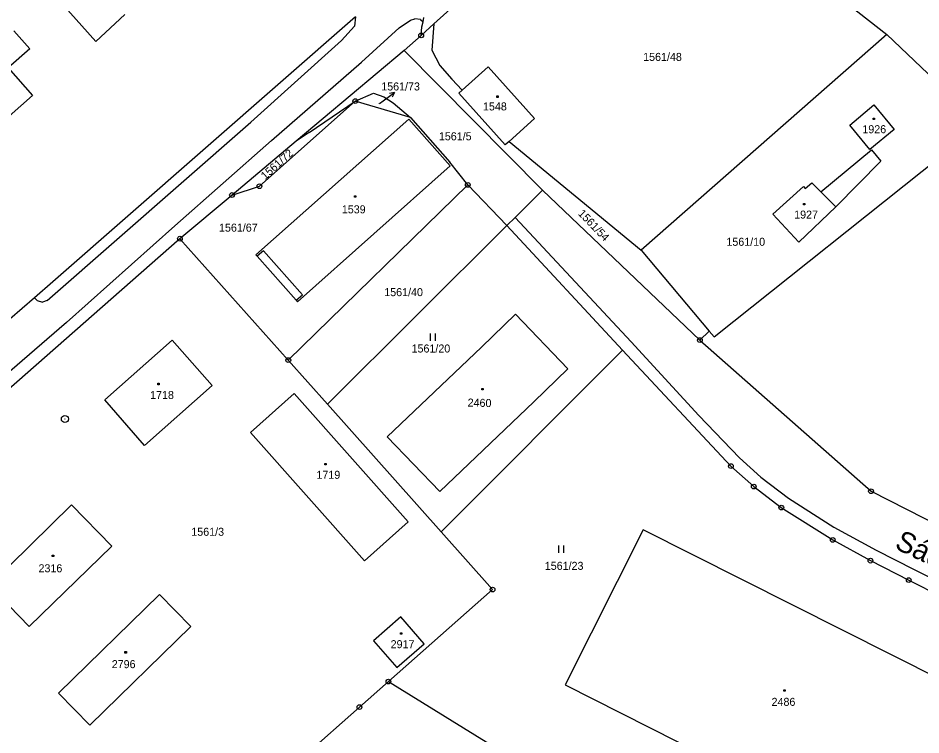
# Model space of a CAD drawing. Extents: x -795483 to -789093, y -1112258 to -1108741.
# Drawn here: x -793065.6 to -792873.8, y -1110577.6 to -1110425.4 of the extents above; entities that cross this region are included whole.
import ezdxf

# ---------------------------------------------------------------- set-up
doc = ezdxf.new("R2010")
doc.units = 0
for name, color, linetype in [('Komunikace', 7, 'Continuous'), ('Vrstva 1', 7, 'Continuous'), ('Vrstva 14', 7, 'Continuous'), ('Vrstva 15', 7, 'Continuous'), ('Vrstva 16', 7, 'Continuous'), ('Vrstva 2', 7, 'Continuous'), ('Vrstva 23', 7, 'Continuous'), ('Vrstva 25', 7, 'Continuous'), ('Vrstva 28', 7, 'Continuous'), ('Vrstva 39', 7, 'Continuous')]:
    doc.layers.add(name, color=color, linetype=linetype)

msp = doc.modelspace()

# ---------------------------------------------------------------- linework, layer by layer
at = {"layer": 'Komunikace'}
msp.add_line((-792988.78, -1110443.57), (-792988.02, -1110443.01), dxfattribs=at)
at = {"layer": 'Vrstva 1'}
for p, q in [((-792933.85, -1110387.52), (-792881.05, -1110428.9)), ((-792969.91, -1110420.05), (-792977.25, -1110426.67)), ((-793049.03, -1110430.42), (-793056.2, -1110422.4)), ((-792993.89, -1110425.17), (-793058.14, -1110481.4)), ((-793042.85, -1110424.71), (-793049.03, -1110430.42)), ((-792979.56, -1110426.21), (-792979.37, -1110425.29)), ((-792979.78, -1110427.28), (-792979.56, -1110426.21)), ((-792977.25, -1110426.67), (-792978.1, -1110427.44)), ((-792977.25, -1110426.67), (-792977.69, -1110432.26)), ((-793066.46, -1110428.18), (-793063.07, -1110431.99)), ((-792979.95, -1110429.11), (-792983.54, -1110432.35)), ((-792979.95, -1110429.11), (-792979.78, -1110427.28)), ((-792978.1, -1110427.44), (-792979.95, -1110429.11)), ((-792881.05, -1110428.9), (-792933.23, -1110474.73)), ((-792867.42, -1110441.92), (-792881.05, -1110428.9)), ((-793063.07, -1110431.99), (-793067.66, -1110436.01)), ((-792983.54, -1110432.35), (-793006.46, -1110451.54)), ((-792983.54, -1110432.35), (-792954.19, -1110461.95)), ((-792977.69, -1110432.26), (-792975.96, -1110435.52)), ((-793067.66, -1110436.01), (-793062.49, -1110441.85)), ((-792975.96, -1110435.52), (-792973.41, -1110438.41)), ((-792971.25, -1110440.75), (-792965.72, -1110435.79)), ((-792965.72, -1110435.79), (-792955.87, -1110446.78)), ((-792973.41, -1110438.41), (-792971.25, -1110440.75)), ((-793062.49, -1110441.85), (-793083.18, -1110460.12)), ((-792993.94, -1110443.06), (-792990.09, -1110441.38)), ((-792990.09, -1110441.38), (-792987.86, -1110442.15)), ((-792987.86, -1110442.15), (-792985.92, -1110443.44)), ((-792971.94, -1110441.37), (-792971.25, -1110440.75)), ((-792962.09, -1110452.35), (-792971.94, -1110441.37)), ((-792993.94, -1110443.06), (-793014.29, -1110461.12)), ((-793003.72, -1110449.69), (-792993.94, -1110443.06)), ((-792982.22, -1110446.57), (-792993.94, -1110443.06)), ((-792985.92, -1110443.44), (-792982.22, -1110446.57)), ((-792888.95, -1110448.16), (-792883.85, -1110443.87)), ((-792883.85, -1110443.87), (-792879.53, -1110449.06)), ((-792982.58, -1110446.89), (-793015.04, -1110475.68)), ((-792973.82, -1110456.78), (-792982.58, -1110446.89)), ((-792982.22, -1110446.57), (-792973.87, -1110455.99)), ((-792955.87, -1110446.78), (-792961.25, -1110451.6)), ((-792917.76, -1110493.09), (-792861.09, -1110447.98)), ((-792884.64, -1110453.36), (-792888.95, -1110448.16)), ((-793003.72, -1110449.69), (-793006.46, -1110451.54)), ((-792879.53, -1110449.06), (-792884.64, -1110453.36)), ((-793006.46, -1110451.54), (-793020.12, -1110462.99)), ((-792961.25, -1110451.6), (-792962.09, -1110452.35)), ((-792961.25, -1110451.6), (-792933.23, -1110474.73)), ((-792895.07, -1110462.33), (-792884.35, -1110453.42)), ((-792884.35, -1110453.42), (-792882.33, -1110455.78)), ((-792882.33, -1110455.78), (-792891.91, -1110465.5)), ((-793006.21, -1110485.64), (-792973.82, -1110456.78)), ((-792970.05, -1110460.84), (-792973.87, -1110455.99)), ((-793020.12, -1110462.99), (-793014.29, -1110461.12)), ((-793008.16, -1110498.04), (-792970.05, -1110460.84)), ((-792970.05, -1110460.84), (-792961.77, -1110469.49)), ((-792905.3, -1110467.08), (-792898.76, -1110461.17)), ((-792898.76, -1110461.17), (-792898.38, -1110461.61)), ((-792898.38, -1110461.61), (-792897, -1110460.39)), ((-792897, -1110460.39), (-792895.07, -1110462.33)), ((-793020.12, -1110462.99), (-793031.19, -1110472.26)), ((-792954.19, -1110461.95), (-792960, -1110467.73)), ((-792954.19, -1110461.95), (-792920.76, -1110493.8)), ((-792891.91, -1110465.5), (-792899.73, -1110472.97)), ((-792899.73, -1110472.97), (-792905.3, -1110467.08)), ((-792961.77, -1110469.49), (-792960, -1110467.73)), ((-792960, -1110467.73), (-792935.39, -1110494.14)), ((-792999.84, -1110507.36), (-792961.77, -1110469.49)), ((-792961.77, -1110469.49), (-792937.16, -1110495.91)), ((-793031.19, -1110472.26), (-793097.39, -1110530.49)), ((-793031.19, -1110472.26), (-793008.16, -1110498.04)), ((-792933.23, -1110474.73), (-792918.78, -1110491.87)), ((-793015.04, -1110475.68), (-793014.77, -1110475.98)), ((-793014.77, -1110475.98), (-793006.47, -1110485.34)), ((-793058.14, -1110481.4), (-793062.09, -1110484.82)), ((-793062.09, -1110484.82), (-793076.14, -1110496.98)), ((-793006.47, -1110485.34), (-793006.21, -1110485.64)), ((-792967.17, -1110495.32), (-792959.91, -1110488.31)), ((-792959.91, -1110488.31), (-792948.77, -1110499.9)), ((-792918.78, -1110491.87), (-792920.76, -1110493.8)), ((-792918.78, -1110491.87), (-792917.76, -1110493.09)), ((-793047.16, -1110506.46), (-793032.84, -1110493.82)), ((-793032.84, -1110493.82), (-793024.34, -1110503.43)), ((-792921.02, -1110509.82), (-792935.39, -1110494.14)), ((-792920.76, -1110493.8), (-792884.42, -1110525.86)), ((-792967.17, -1110495.32), (-792987.14, -1110514.35)), ((-792937.16, -1110495.91), (-792975.72, -1110534.45)), ((-792937.16, -1110495.91), (-792914.17, -1110520.54)), ((-792999.84, -1110507.36), (-793008.16, -1110498.04)), ((-792948.77, -1110499.9), (-792956.02, -1110506.89)), ((-793024.34, -1110503.43), (-793038.7, -1110516.13)), ((-793016.18, -1110513.38), (-793006.92, -1110505.09)), ((-793006.92, -1110505.09), (-792982.7, -1110532.38)), ((-793038.7, -1110516.13), (-793047.16, -1110506.46)), ((-792999.84, -1110507.36), (-792975.72, -1110534.45)), ((-792975.99, -1110525.92), (-792956.02, -1110506.89)), ((-792921.02, -1110509.82), (-792912.37, -1110518.81)), ((-792991.98, -1110540.62), (-793016.18, -1110513.38)), ((-792987.14, -1110514.35), (-792975.99, -1110525.92)), ((-792912.37, -1110518.81), (-792907.8, -1110522.9)), ((-792914.17, -1110520.54), (-792909.31, -1110524.88)), ((-792907.8, -1110522.9), (-792901.96, -1110527.36)), ((-792909.31, -1110524.88), (-792903.47, -1110529.34)), ((-792884.42, -1110525.86), (-792840.87, -1110547.97)), ((-792901.96, -1110527.36), (-792892.32, -1110533.49)), ((-792903.47, -1110529.34), (-792892.56, -1110536.21)), ((-792982.7, -1110532.38), (-792991.98, -1110540.62)), ((-792964.78, -1110546.74), (-792975.72, -1110534.45)), ((-792932.83, -1110534.03), (-792949.38, -1110566.97)), ((-792852.37, -1110574.57), (-792932.83, -1110534.03)), ((-792892.32, -1110533.49), (-792883.34, -1110538.41)), ((-792892.56, -1110536.21), (-792884.54, -1110540.6)), ((-792883.34, -1110538.41), (-792875.29, -1110542.49)), ((-792884.54, -1110540.6), (-792876.41, -1110544.72)), ((-792875.29, -1110542.49), (-792846.62, -1110556.93)), ((-792876.41, -1110544.72), (-792838.46, -1110563.85)), ((-793056.95, -1110568.74), (-793035.51, -1110547.76)), ((-793035.51, -1110547.76), (-793028.89, -1110554.55)), ((-792964.78, -1110546.74), (-792986.91, -1110566.27)), ((-792984.25, -1110552.56), (-792990.07, -1110557.64)), ((-792979.3, -1110558.23), (-792984.25, -1110552.56)), ((-793050.29, -1110575.54), (-793028.89, -1110554.55)), ((-792990.07, -1110557.64), (-792985.11, -1110563.29)), ((-792985.11, -1110563.29), (-792979.3, -1110558.23)), ((-792986.91, -1110566.27), (-792993.06, -1110571.69)), ((-792986.91, -1110566.27), (-792874.48, -1110635.31)), ((-792949.38, -1110566.97), (-792868.89, -1110607.49)), ((-793056.95, -1110568.74), (-793050.29, -1110575.54)), ((-793039.37, -1110612.55), (-792993.06, -1110571.69))]:
    msp.add_line(p, q, dxfattribs=at)
msp.add_lwpolyline([(-793071.7, -1110545.86), (-793063.16, -1110554.59), (-793045.67, -1110537.5), (-793054.24, -1110528.75), (-793071.7, -1110545.86)], dxfattribs=at)
at = {"layer": 'Vrstva 16'}
for p, q in [((-792988.02, -1110443.01), (-792985.6, -1110441.24)), ((-792985.6, -1110441.24), (-792986.7, -1110441.43)), ((-792985.6, -1110441.24), (-792986.11, -1110442.24))]:
    msp.add_line(p, q, dxfattribs=at)
at = {"layer": 'Vrstva 2'}
for p, q in [((-792993.89, -1110425.17), (-792994.08, -1110427.17)), ((-792994.08, -1110427.17), (-792996.86, -1110430.2)), ((-792984.62, -1110427.54), (-792982.24, -1110425.88)), ((-792982.24, -1110425.88), (-792981.27, -1110425.58)), ((-792980.1, -1110425.76), (-792981.27, -1110425.58)), ((-792980.1, -1110425.76), (-792979.56, -1110426.21)), ((-792992.62, -1110434.78), (-792984.62, -1110427.54)), ((-792996.86, -1110430.2), (-793016.09, -1110447.55)), ((-793011.76, -1110451.42), (-792992.62, -1110434.78)), ((-793059.34, -1110485.37), (-793016.09, -1110447.55)), ((-793011.76, -1110451.42), (-793032.23, -1110469.54)), ((-792895.07, -1110462.33), (-792891.91, -1110465.5)), ((-793032.23, -1110469.54), (-793055.29, -1110490.03)), ((-793013.46, -1110474.82), (-793014.77, -1110475.98)), ((-793005.16, -1110484.18), (-793013.46, -1110474.82)), ((-793006.47, -1110485.34), (-793005.16, -1110484.18)), ((-793062.09, -1110484.82), (-793061.5, -1110485.4)), ((-793061.5, -1110485.4), (-793060.37, -1110485.74)), ((-793059.34, -1110485.37), (-793060.37, -1110485.74)), ((-793055.29, -1110490.03), (-793079.17, -1110510.69))]:
    msp.add_line(p, q, dxfattribs=at)
at = {"layer": 'Vrstva 23'}
for p, q in [((-792977.95, -1110493.92), (-792977.95, -1110492.42)), ((-792976.95, -1110492.42), (-792976.95, -1110493.92)), ((-792950.72, -1110538.91), (-792950.72, -1110537.41)), ((-792949.72, -1110537.41), (-792949.72, -1110538.91))]:
    msp.add_line(p, q, dxfattribs=at)
at = {"layer": 'Vrstva 25'}
for p, q in [((-792963.88, -1110441.96), (-792963.58, -1110441.96)), ((-792963.88, -1110442.26), (-792963.88, -1110441.96)), ((-792963.58, -1110442.26), (-792963.88, -1110442.26)), ((-792963.58, -1110441.96), (-792963.58, -1110442.26)), ((-792883.99, -1110446.69), (-792883.69, -1110446.69)), ((-792883.99, -1110446.99), (-792883.99, -1110446.69)), ((-792883.69, -1110446.99), (-792883.99, -1110446.99)), ((-792883.69, -1110446.69), (-792883.69, -1110446.99)), ((-792994.13, -1110463.16), (-792993.83, -1110463.16)), ((-792994.13, -1110463.46), (-792994.13, -1110463.16)), ((-792993.83, -1110463.46), (-792994.13, -1110463.46)), ((-792993.83, -1110463.16), (-792993.83, -1110463.46)), ((-792898.78, -1110464.81), (-792898.48, -1110464.81)), ((-792898.78, -1110465.11), (-792898.78, -1110464.81)), ((-792898.48, -1110465.11), (-792898.78, -1110465.11)), ((-792898.48, -1110464.81), (-792898.48, -1110465.11)), ((-793035.87, -1110502.95), (-793035.57, -1110502.95)), ((-793035.87, -1110503.25), (-793035.87, -1110502.95)), ((-793035.57, -1110503.25), (-793035.87, -1110503.25)), ((-793035.57, -1110502.95), (-793035.57, -1110503.25)), ((-792967.09, -1110504.04), (-792966.79, -1110504.04)), ((-792967.09, -1110504.34), (-792967.09, -1110504.04)), ((-792966.79, -1110504.34), (-792967.09, -1110504.34)), ((-792966.79, -1110504.04), (-792966.79, -1110504.34)), ((-793000.39, -1110519.96), (-793000.09, -1110519.96)), ((-793000.39, -1110520.26), (-793000.39, -1110519.96)), ((-793000.09, -1110520.26), (-793000.39, -1110520.26)), ((-793000.09, -1110519.96), (-793000.09, -1110520.26)), ((-793058.29, -1110539.42), (-793057.99, -1110539.42)), ((-793058.29, -1110539.72), (-793058.29, -1110539.42)), ((-793057.99, -1110539.72), (-793058.29, -1110539.72)), ((-793057.99, -1110539.42), (-793057.99, -1110539.72)), ((-792984.35, -1110555.93), (-792984.05, -1110555.93)), ((-792984.35, -1110556.23), (-792984.35, -1110555.93)), ((-792984.05, -1110556.23), (-792984.35, -1110556.23)), ((-792984.05, -1110555.93), (-792984.05, -1110556.23)), ((-793042.86, -1110559.91), (-793042.56, -1110559.91)), ((-793042.86, -1110560.21), (-793042.86, -1110559.91)), ((-793042.56, -1110560.21), (-793042.86, -1110560.21)), ((-793042.56, -1110559.91), (-793042.56, -1110560.21)), ((-792902.95, -1110568), (-792902.65, -1110568)), ((-792902.95, -1110568.3), (-792902.95, -1110568)), ((-792902.65, -1110568.3), (-792902.95, -1110568.3)), ((-792902.65, -1110568), (-792902.65, -1110568.3))]:
    msp.add_line(p, q, dxfattribs=at)
at = {"layer": 'Vrstva 28'}
for centre, radius in [((-792979.95, -1110429.11), 0.5), ((-792979.95, -1110429.11), 0.01), ((-792993.94, -1110443.06), 0.5), ((-792993.94, -1110443.06), 0.01), ((-793014.29, -1110461.12), 0.5), ((-793014.29, -1110461.12), 0.01), ((-792970.05, -1110460.84), 0.5), ((-792970.05, -1110460.84), 0.01), ((-793020.12, -1110462.99), 0.5), ((-793020.12, -1110462.99), 0.01), ((-793031.19, -1110472.26), 0.5), ((-793031.19, -1110472.26), 0.01), ((-792920.76, -1110493.8), 0.5), ((-792920.76, -1110493.8), 0.01), ((-793008.16, -1110498.04), 0.5), ((-793008.16, -1110498.04), 0.01), ((-793055.61, -1110510.53), 0.75), ((-793055.61, -1110510.53), 0.01), ((-792914.17, -1110520.54), 0.5), ((-792914.17, -1110520.54), 0.01), ((-792909.31, -1110524.88), 0.5), ((-792909.31, -1110524.88), 0.01), ((-792884.42, -1110525.86), 0.5), ((-792884.42, -1110525.86), 0.01), ((-792903.47, -1110529.34), 0.5), ((-792903.47, -1110529.34), 0.01), ((-792892.56, -1110536.21), 0.5), ((-792892.56, -1110536.21), 0.01), ((-792884.54, -1110540.6), 0.5), ((-792884.54, -1110540.6), 0.01), ((-792876.41, -1110544.72), 0.5), ((-792876.41, -1110544.72), 0.01), ((-792964.78, -1110546.74), 0.5), ((-792964.78, -1110546.74), 0.01), ((-792986.91, -1110566.27), 0.5), ((-792986.91, -1110566.27), 0.01), ((-792993.06, -1110571.69), 0.5), ((-792993.06, -1110571.69), 0.01)]:
    msp.add_circle(centre, radius, dxfattribs=at)

# ---------------------------------------------------------------- texts
at = {"layer": 'Vrstva 14'}
for s, height, p in [('1561/48', 1.7, (-792932.81, -1110434.53)), ('1561/73', 0.1, (-792989.05, -1110443.57)), ('1561/5', 1.7, (-792976.19, -1110451.38)), ('1561/67', 1.7, (-793022.88, -1110470.77)), ('1561/10', 1.7, (-792915.13, -1110473.77)), ('1561/40', 1.7, (-792987.79, -1110484.46)), ('1561/20', 1.7, (-792981.99, -1110496.42)), ('1561/3', 1.7, (-793028.76, -1110535.32)), ('1561/23', 1.7, (-792953.7, -1110542.55))]:
    msp.add_text(s, height=height, dxfattribs=at).set_placement(p)
for s, rotation, p in [('1561/72', 41.9278, (-793013.07, -1110459.85)), ('1561/54', 313.9621, (-792946.76, -1110467.04))]:
    msp.add_text(s, height=1.7, rotation=rotation, dxfattribs=at).set_placement(p)
at = {"layer": 'Vrstva 15'}
for s, p in [('1548', (-792966.82, -1110445.04)), ('1926', (-792886.26, -1110449.88)), ('1539', (-792996.8, -1110466.88)), ('1927', (-792900.74, -1110468)), ('1718', (-793037.51, -1110506.29)), ('1719', (-793002.19, -1110523.23)), ('2316', (-793061.21, -1110543.07)), ('2917', (-792986.43, -1110559.18)), ('2796', (-793045.66, -1110563.42)), ('2486', (-792905.54, -1110571.42))]:
    msp.add_text(s, height=1.7, dxfattribs=at).set_placement(p)
msp.add_text('2460', height=1.7, rotation=358.523, dxfattribs=at).set_placement((-792970.1, -1110507.88))
at = {"layer": 'Vrstva 16'}
msp.add_text('1561/73', height=1.7, dxfattribs=at).set_placement((-792988.43, -1110440.8))
at = {"layer": 'Vrstva 39'}
msp.add_text('Sádlov', height=4.4, rotation=334.526, dxfattribs=at).set_placement((-792879.61, -1110537.92))

doc.saveas('drawing.dxf')
